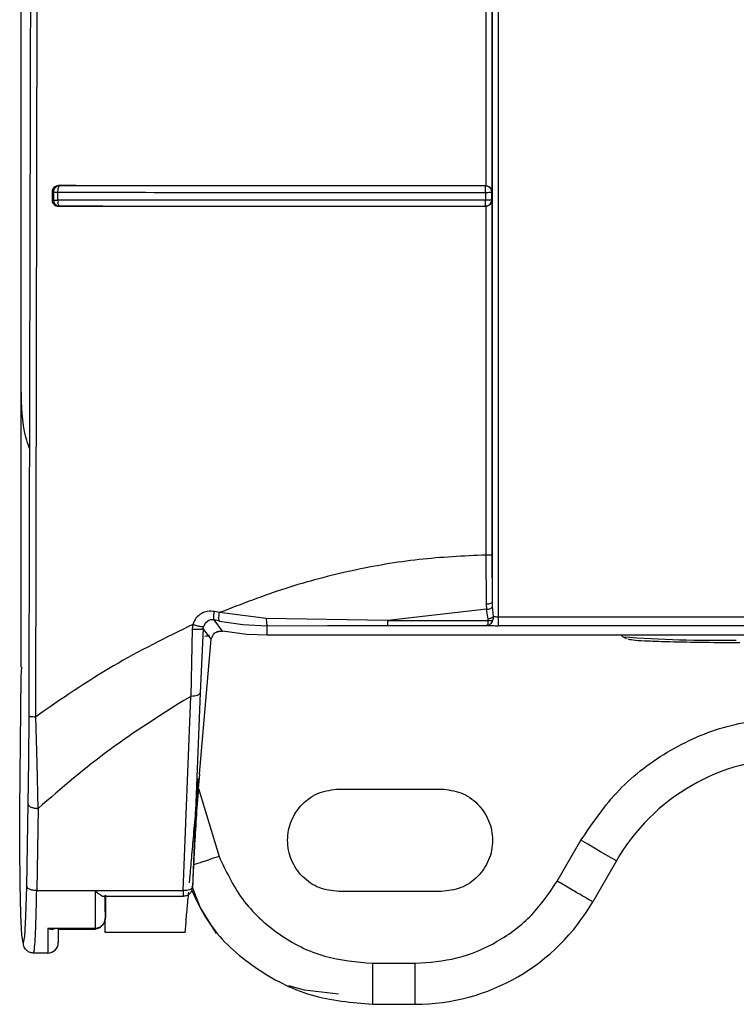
# Model space of a CAD drawing. Header units: inches. Extents: x 170 to 312, y 215 to 248.
# Tile 661 of 987: x 274.9648 to 275.0107, y 222.214 to 222.277. Entities that reach past the tile are written whole.
import ezdxf

# ---------------------------------------------------------------- set-up
doc = ezdxf.new("R2010")
doc.units = ezdxf.units.IN
doc.header["$LTSCALE"] = 0.25
doc.header["$MEASUREMENT"] = 0
doc.layers.add('MOTOR LH', color=7, linetype='Continuous')

msp = doc.modelspace()

# ---------------------------------------------------------------- linework, layer by layer
at = {"layer": 'MOTOR LH'}
for p, q in [((274.9649037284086, 222.2533859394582), (274.9649037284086, 222.6812074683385)), ((274.9649076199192, 222.2356038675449), (274.9649075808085, 222.4723084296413)), ((274.9950604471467, 222.266030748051), (274.9950606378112, 222.3056426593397)), ((274.9658298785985, 222.2324238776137), (274.9659665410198, 222.2943961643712)), ((274.9946634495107, 222.2941381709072), (274.9946580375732, 222.266414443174)), ((274.9673024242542, 222.2663709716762), (274.9672640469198, 222.2662787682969)), ((274.9672988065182, 222.2664169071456), (274.9673494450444, 222.266407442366)), ((274.9673250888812, 222.2663968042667), (274.9673024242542, 222.2663709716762)), ((274.9673494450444, 222.2664074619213), (274.9673250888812, 222.2663968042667)), ((274.9946394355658, 222.2659879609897), (274.9946405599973, 222.2661411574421)), ((274.9946405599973, 222.2661411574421), (274.994641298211, 222.2662737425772)), ((274.994641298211, 222.2662737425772), (274.9946424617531, 222.2663661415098)), ((274.9946430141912, 222.266405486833), (274.9946580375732, 222.2664145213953)), ((274.9668774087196, 222.2660265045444), (274.9668773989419, 222.2654884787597)), ((274.9668773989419, 222.2654884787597), (274.9669655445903, 222.265504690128)), ((274.9668774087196, 222.2660265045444), (274.9669655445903, 222.2660088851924)), ((274.9669655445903, 222.2660088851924), (274.9669655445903, 222.265504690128)), ((274.9672329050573, 222.2659909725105), (274.9672328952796, 222.2654844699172)), ((274.9946394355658, 222.2659879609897), (274.9946394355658, 222.2654818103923)), ((274.9950033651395, 222.265496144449), (274.9949149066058, 222.2654884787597)), ((274.9950375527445, 222.265503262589), (274.9950033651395, 222.265496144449)), ((274.9950375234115, 222.2660132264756), (274.9950604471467, 222.266030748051)), ((274.995060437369, 222.2654863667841), (274.9950375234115, 222.265503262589)), ((274.9950375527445, 222.265503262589), (274.9950375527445, 222.2660132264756)), ((274.9950603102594, 222.2428013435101), (274.995060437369, 222.2654863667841)), ((274.9672898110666, 222.265104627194), (274.9673487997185, 222.265115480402)), ((274.9946439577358, 222.2651125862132), (274.9946588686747, 222.2651022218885)), ((274.9946588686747, 222.2651022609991), (274.9946631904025, 222.2427753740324)), ((274.9946631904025, 222.2427753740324), (274.9946856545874, 222.2396208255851)), ((274.995079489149, 222.2397813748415), (274.9950603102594, 222.2428013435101)), ((274.9946856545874, 222.2396208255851), (274.9947004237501, 222.2392987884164)), ((274.9950866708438, 222.2394693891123), (274.995079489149, 222.2397813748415)), ((274.9776043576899, 222.2390860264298), (274.9772778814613, 222.2391546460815)), ((274.9805927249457, 222.2387159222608), (274.9776043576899, 222.2390860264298)), ((274.9947004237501, 222.2392987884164), (274.988381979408, 222.2385893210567)), ((274.9948069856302, 222.2386738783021), (274.9947004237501, 222.2392987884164)), ((274.9951399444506, 222.2388351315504), (274.9950866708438, 222.2394693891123)), ((274.9766827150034, 222.2383995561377), (274.9765825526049, 222.238199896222)), ((274.9768437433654, 222.2385463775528), (274.9766827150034, 222.2383995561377)), ((274.9776003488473, 222.2385482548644), (274.9772627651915, 222.2386197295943)), ((274.9777989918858, 222.2379010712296), (274.9772627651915, 222.2386197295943)), ((274.9776003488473, 222.2385482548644), (274.9790890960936, 222.238325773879)), ((274.988381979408, 222.2385893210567), (274.9805927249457, 222.2387159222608)), ((274.988381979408, 222.2385893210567), (274.9948085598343, 222.238589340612)), ((275.1390695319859, 222.2388000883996), (274.9954729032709, 222.2388000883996)), ((274.9758445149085, 222.2380409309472), (274.9757729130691, 222.2337282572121)), ((274.9758863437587, 222.2383328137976), (274.9758445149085, 222.2380409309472)), ((274.976553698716, 222.238061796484), (274.9763621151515, 222.2339585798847)), ((274.977072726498, 222.2373921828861), (274.976553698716, 222.238061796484)), ((274.9765593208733, 222.2380614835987), (274.9765825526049, 222.238199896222)), ((274.9776260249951, 222.2379069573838), (274.9772091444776, 222.2377551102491)), ((274.9776260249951, 222.2379069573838), (274.9777988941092, 222.2379005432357)), ((274.9793456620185, 222.2376943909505), (274.9777989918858, 222.2379010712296)), ((274.9790890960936, 222.238325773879), (274.9806570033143, 222.2382506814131)), ((274.9806556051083, 222.2376398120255), (274.9806570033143, 222.2382506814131)), ((274.9806570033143, 222.2382506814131), (274.9845124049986, 222.2382605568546)), ((274.9845124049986, 222.2382605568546), (274.9883805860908, 222.2382629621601)), ((274.9883805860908, 222.2382629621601), (274.9947235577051, 222.2382629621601)), ((275.1390695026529, 222.2382509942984), (274.9954728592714, 222.2382509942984)), ((274.9763173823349, 222.2287476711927), (274.977072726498, 222.2373921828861)), ((274.9770675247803, 222.2373924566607), (274.977212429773, 222.237702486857)), ((274.9806556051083, 222.2376398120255), (274.9793456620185, 222.2376943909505)), ((274.9863033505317, 222.2376379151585), (274.980651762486, 222.2376379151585)), ((275.1538839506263, 222.2376398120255), (274.9806556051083, 222.2376398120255)), ((274.9863033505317, 222.2376398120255), (274.9863033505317, 222.2376379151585)), ((275.0034272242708, 222.2375384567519), (275.003326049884, 222.2376398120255)), ((275.0036599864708, 222.2374082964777), (275.0034272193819, 222.2375384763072)), ((274.9649075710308, 222.234989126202), (274.9649331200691, 222.2356027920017)), ((274.9648134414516, 222.2264990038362), (274.9649075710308, 222.234989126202)), ((274.9763621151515, 222.2339585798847), (274.9758693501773, 222.2215203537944)), ((274.9752801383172, 222.2212901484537), (274.9757729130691, 222.2337282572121)), ((274.9757729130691, 222.2337282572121), (274.9753062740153, 222.2334565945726)), ((274.9653861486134, 222.2324683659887), (274.9653680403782, 222.2296297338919)), ((274.9659124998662, 222.2294511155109), (274.9658298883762, 222.2324238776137)), ((274.9653680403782, 222.2296297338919), (274.9653297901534, 222.226846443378)), ((274.9659855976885, 222.2265533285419), (274.9659124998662, 222.2294511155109)), ((274.9762449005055, 222.2278198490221), (274.9775686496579, 222.2234871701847)), ((274.9852449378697, 222.2277953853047), (274.9918066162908, 222.2277953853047)), ((274.9648032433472, 222.2240813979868), (274.9648134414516, 222.2264990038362)), ((274.9653297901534, 222.226846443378), (274.965237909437, 222.2215832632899)), ((274.9659855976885, 222.2265533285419), (274.9658937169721, 222.2212901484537)), ((274.9992274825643, 222.2218898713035), (275.0007428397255, 222.2245145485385)), ((274.9648245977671, 222.2217234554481), (274.9648032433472, 222.2240813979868)), ((275.0030158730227, 222.223202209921), (275.0015005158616, 222.2205775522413)), ((274.9648745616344, 222.2197501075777), (274.9648245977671, 222.2217234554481)), ((274.965237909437, 222.2215832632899), (274.9651863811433, 222.2196446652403)), ((274.9658937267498, 222.2212901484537), (274.9752801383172, 222.2212901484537)), ((274.975291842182, 222.2209270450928), (274.9702066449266, 222.2209270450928)), ((274.9702888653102, 222.2210115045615), (274.9702887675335, 222.2195756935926)), ((274.9918066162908, 222.2212337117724), (274.9852449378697, 222.2212337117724)), ((274.9702887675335, 222.2195756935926), (274.9702887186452, 222.2202376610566)), ((274.964946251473, 222.2184331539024), (274.9648745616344, 222.2197501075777)), ((274.9651863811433, 222.2196446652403), (274.9651136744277, 222.218376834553)), ((274.9702761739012, 222.2194409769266), (274.9702316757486, 222.219295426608)), ((274.9696326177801, 222.218869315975), (274.9666142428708, 222.218869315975)), ((274.9666142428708, 222.218869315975), (274.9668784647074, 222.218812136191)), ((274.969636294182, 222.218812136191), (274.9672548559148, 222.218812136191)), ((274.9672702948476, 222.218812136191), (274.9672702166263, 222.2182948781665)), ((274.9650297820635, 222.2179533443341), (274.964946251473, 222.2184331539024)), ((274.9651136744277, 222.218376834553), (274.9650297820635, 222.2179533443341)), ((274.9754024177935, 222.2186090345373), (274.9702826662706, 222.2186090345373)), ((274.967270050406, 222.2180089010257), (274.967270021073, 222.2179651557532)), ((274.9666138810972, 222.2172966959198), (274.9656882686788, 222.2172966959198)), ((274.9874116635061, 222.2166405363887), (274.9901353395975, 222.2166405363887)), ((274.9874116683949, 222.2140158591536), (274.9874116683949, 222.2166405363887)), ((274.9874116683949, 222.2140158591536), (274.990135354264, 222.2140158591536))]:
    msp.add_line(p, q, dxfattribs=at)
at = {"layer": 'MOTOR LH', "flags": 128}
for points in [[(275.0030158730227, 222.223202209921), (275.0029721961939, 222.2232274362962), (275.002842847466, 222.2233021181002), (275.0026327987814, 222.2234233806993), (275.0023501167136, 222.2235865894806), (275.0020056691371, 222.2237854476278), (275.0016126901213, 222.2240123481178), (275.0011862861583, 222.2242585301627), (275.0007428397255, 222.2245145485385)], [(274.9774008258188, 222.2185454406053), (274.9763589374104, 222.2202440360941), (274.9758406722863, 222.2215519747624)], [(274.9666142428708, 222.218869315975), (274.9666142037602, 222.2185112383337), (274.9666141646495, 222.2181956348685), (274.9666141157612, 222.2179247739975), (274.9666140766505, 222.2177005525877), (274.9666140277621, 222.2175245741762), (274.9666139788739, 222.2173980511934), (274.9666139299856, 222.217321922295), (274.9666138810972, 222.2172966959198)], [(274.9852267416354, 222.21467203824), (274.9830365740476, 222.2149188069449), (274.9820367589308, 222.215203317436)]]:
    msp.add_lwpolyline(points, dxfattribs=at)
at = {"layer": 'MOTOR LH'}
for centre, radius, start, end in [((275.0094440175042, 222.3199865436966), 0.08266733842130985, 265.8261393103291, 270.8695733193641), ((275.0143810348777, 222.2166405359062), 0.01312335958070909, 90, 149.9999999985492), ((274.9901353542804, 222.2271392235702), 0.01312335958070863, 270.0000000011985, 330.0000000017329), ((274.9666138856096, 222.217952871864), 0.0006561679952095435, 269.9821670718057, 0.01358416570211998)]:
    msp.add_arc(centre, radius, start, end, dxfattribs=at)
for points, knots in [([(274.995079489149, 222.2397813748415), (274.9950796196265, 222.2656684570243), (274.9950798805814, 222.3174426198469), (274.9950800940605, 222.3952217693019), (274.9950801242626, 222.4470957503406), (274.9950801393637, 222.4730327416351)], [0, 0, 0, 0, 0.3333333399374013, 0.6666666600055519, 1, 1, 1, 1]), ([(274.9954728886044, 222.2388000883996), (274.9954729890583, 222.2583036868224), (274.995473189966, 222.2973108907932), (274.9954733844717, 222.3558950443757), (274.9954735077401, 222.4145096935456), (274.9954735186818, 222.4535981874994), (274.9954735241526, 222.4731424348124)], [0, 0, 0, 0, 0.2499999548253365, 0.5000000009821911, 0.7499999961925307, 1, 1, 1, 1]), ([(274.965682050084, 222.4726828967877), (274.9656795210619, 222.4526430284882), (274.9656744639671, 222.41257081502), (274.9656170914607, 222.3524872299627), (274.9655264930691, 222.2924397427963), (274.9654329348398, 222.2524608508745), (274.9653861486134, 222.2324683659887)], [0, 0, 0, 0, 0.2500558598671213, 0.5000178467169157, 0.7499709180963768, 1, 1, 1, 1]), ([(274.9672988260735, 222.2664169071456), (274.9672422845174, 222.2664114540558), (274.9671302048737, 222.2664006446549), (274.9669929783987, 222.2663052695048), (274.9669139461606, 222.2661981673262), (274.9668822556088, 222.2661015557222), (274.9668790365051, 222.2660517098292), (274.9668774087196, 222.2660265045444)], [0, 0, 0, 0, 0.2697468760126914, 0.5347064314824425, 0.7716357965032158, 0.8845243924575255, 1, 1, 1, 1]), ([(274.9673494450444, 222.2664074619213), (274.9673178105, 222.2664046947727), (274.9672587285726, 222.2663995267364), (274.9671635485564, 222.2663613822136), (274.9670843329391, 222.2663026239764), (274.9670254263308, 222.2662267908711), (274.966977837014, 222.2661346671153), (274.9669704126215, 222.266058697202), (274.9669655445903, 222.2660088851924)], [0, 0, 0, 0, 0.1561761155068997, 0.2916806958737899, 0.4999550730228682, 0.6324998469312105, 0.7590372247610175, 1, 1, 1, 1]), ([(274.9672640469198, 222.2662787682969), (274.9672544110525, 222.2662359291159), (274.9672351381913, 222.2661502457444), (274.967233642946, 222.2660440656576), (274.9672328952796, 222.2659909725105)], [0, 0, 0, 0, 0.4999707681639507, 1, 1, 1, 1]), ([(274.9946580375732, 222.2664145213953), (274.9915685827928, 222.2664147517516), (274.9853878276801, 222.2664152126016), (274.976205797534, 222.2664149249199), (274.970266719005, 222.266416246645), (274.9672988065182, 222.2664169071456)], [0, 0, 0, 0, 0.3333223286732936, 0.6668437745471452, 0.9999999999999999, 0.9999999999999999, 0.9999999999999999, 0.9999999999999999]), ([(274.9946430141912, 222.266405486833), (274.9915641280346, 222.2664057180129), (274.9853983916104, 222.2664061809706), (274.9762390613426, 222.2664057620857), (274.9703102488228, 222.2664068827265), (274.9673494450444, 222.266407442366)], [0, 0, 0, 0, 0.3330292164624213, 0.6669198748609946, 0.9999999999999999, 0.9999999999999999, 0.9999999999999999, 0.9999999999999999]), ([(274.9946424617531, 222.2663661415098), (274.9946430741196, 222.2663791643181), (274.9946440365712, 222.2663996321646), (274.9946432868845, 222.266403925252), (274.9946430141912, 222.266405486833)], [0, 0, 0, 0, 0.636256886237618, 1, 1, 1, 1]), ([(274.9949237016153, 222.2662886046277), (274.9948880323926, 222.2663179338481), (274.9948309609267, 222.2663648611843), (274.9947313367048, 222.2663993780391), (274.9946734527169, 222.2664033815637), (274.9946430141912, 222.266405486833)], [0, 0, 0, 0, 0.441408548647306, 0.7062624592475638, 1, 1, 1, 1]), ([(274.9946580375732, 222.2664144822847), (274.9946887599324, 222.2664119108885), (274.9947516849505, 222.2664066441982), (274.994840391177, 222.2663722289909), (274.9949226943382, 222.2663206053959), (274.9949621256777, 222.2662739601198), (274.9949832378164, 222.2662489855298)], [0, 0, 0, 0, 0.2173987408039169, 0.4452724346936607, 0.7029904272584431, 0.9999999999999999, 0.9999999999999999, 0.9999999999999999, 0.9999999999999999]), ([(274.9950375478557, 222.2660132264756), (274.9950361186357, 222.2660388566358), (274.9950342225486, 222.2660728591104), (274.9950251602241, 222.2661100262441), (274.9950182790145, 222.2661343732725), (274.995010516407, 222.266155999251), (274.9949987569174, 222.266182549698), (274.994975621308, 222.2662280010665), (274.9949462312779, 222.2662623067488), (274.9949237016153, 222.2662886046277)], [0, 0, 0, 0, 0.2514056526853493, 0.3335294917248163, 0.3759674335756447, 0.5001144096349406, 0.5587868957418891, 0.6617770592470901, 0.9999999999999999, 0.9999999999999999, 0.9999999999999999, 0.9999999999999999]), ([(274.9949832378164, 222.2662489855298), (274.9950060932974, 222.2662109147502), (274.9950412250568, 222.2661523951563), (274.9950574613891, 222.266076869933), (274.9950596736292, 222.2660426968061), (274.9950604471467, 222.266030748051)], [0, 0, 0, 0, 0.5476727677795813, 0.8418421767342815, 1, 1, 1, 1]), ([(274.9668773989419, 222.2654884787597), (274.9668789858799, 222.2654635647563), (274.9668821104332, 222.2654145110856), (274.9669130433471, 222.2653191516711), (274.9669903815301, 222.2652132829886), (274.9671259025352, 222.2651199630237), (274.9672345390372, 222.2651097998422), (274.9672898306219, 222.265104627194)], [0, 0, 0, 0, 0.117428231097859, 0.2312067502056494, 0.4675839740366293, 0.7290217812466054, 1, 1, 1, 1]), ([(274.9669655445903, 222.2660088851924), (274.9669734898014, 222.2660077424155), (274.9669908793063, 222.2660052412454), (274.9670511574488, 222.2659983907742), (274.9671339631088, 222.2659944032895), (274.9672002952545, 222.2659921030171), (274.9672328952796, 222.2659909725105)], [0, 0, 0, 0, 0.2278108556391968, 0.4986045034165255, 0.7535809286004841, 1, 1, 1, 1]), ([(274.9669655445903, 222.265504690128), (274.9669744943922, 222.2655027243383), (274.9669923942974, 222.2654987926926), (274.9670533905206, 222.2654930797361), (274.9671336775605, 222.2654880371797), (274.9671998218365, 222.2654856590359), (274.9672328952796, 222.2654844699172)], [0, 0, 0, 0, 0.2499832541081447, 0.4999749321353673, 0.7499775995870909, 1, 1, 1, 1]), ([(274.9669655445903, 222.265504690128), (274.9669685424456, 222.2654710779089), (274.9669740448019, 222.2654093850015), (274.9670124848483, 222.2653147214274), (274.9670818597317, 222.2652189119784), (274.967199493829, 222.2651351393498), (274.967299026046, 222.2651220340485), (274.9673487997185, 222.265115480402)], [0, 0, 0, 0, 0.1665273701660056, 0.3056494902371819, 0.500806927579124, 0.7503655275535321, 0.9999999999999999, 0.9999999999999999, 0.9999999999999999, 0.9999999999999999]), ([(274.9946394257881, 222.2654818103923), (274.9915727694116, 222.2654818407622), (274.9854117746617, 222.2654819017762), (274.9762131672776, 222.2654823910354), (274.9702352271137, 222.2654837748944), (274.9672328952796, 222.2654844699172)], [0, 0, 0, 0, 0.3303474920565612, 0.663676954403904, 1, 1, 1, 1]), ([(274.9672328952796, 222.2654844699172), (274.9672353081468, 222.2654361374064), (274.9672401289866, 222.2653395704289), (274.9672593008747, 222.2652648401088), (274.9672688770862, 222.2652275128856)], [0, 0, 0, 0, 0.50050764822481, 1, 1, 1, 1]), ([(274.9672329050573, 222.2659909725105), (274.9702245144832, 222.2659903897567), (274.976191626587, 222.2659892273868), (274.9853896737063, 222.2659882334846), (274.9915617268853, 222.265988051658), (274.9946394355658, 222.2659879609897)], [0, 0, 0, 0, 0.3351335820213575, 0.6684628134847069, 1, 1, 1, 1]), ([(274.9946414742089, 222.2652237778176), (274.9946406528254, 222.2652528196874), (274.9946392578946, 222.2653021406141), (274.9946391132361, 222.2653922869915), (274.9946393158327, 222.2654503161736), (274.9946394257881, 222.2654818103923)], [0, 0, 0, 0, 0.3957194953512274, 0.6720384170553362, 1, 1, 1, 1]), ([(274.9949149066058, 222.2654884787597), (274.9948785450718, 222.2654868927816), (274.9948211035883, 222.2654843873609), (274.9947235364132, 222.2654822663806), (274.9946682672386, 222.2654819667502), (274.9946394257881, 222.2654818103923)], [0, 0, 0, 0, 0.451995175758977, 0.7140313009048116, 1, 1, 1, 1]), ([(274.9946394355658, 222.2659879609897), (274.9946706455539, 222.2659879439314), (274.9947259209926, 222.2659879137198), (274.9948229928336, 222.2659901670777), (274.9948785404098, 222.2659928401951), (274.9949149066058, 222.2659945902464)], [0, 0, 0, 0, 0.3093117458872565, 0.5478163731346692, 1, 1, 1, 1]), ([(274.9946439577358, 222.2651125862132), (274.9946699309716, 222.2651139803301), (274.9947042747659, 222.265115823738), (274.994742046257, 222.2651249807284), (274.9947669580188, 222.26513203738), (274.9947916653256, 222.2651409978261), (274.9948247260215, 222.265156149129), (274.9948697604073, 222.2651817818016), (274.9949372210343, 222.2652364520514), (274.9949949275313, 222.2653185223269), (274.99503076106, 222.265414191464), (274.995035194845, 222.2654723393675), (274.9950375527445, 222.265503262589)], [0, 0, 0, 0, 0.1266058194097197, 0.1674078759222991, 0.1899453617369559, 0.2531497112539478, 0.2955307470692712, 0.3676544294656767, 0.5057749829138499, 0.7163826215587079, 0.8491714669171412, 0.9999999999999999, 0.9999999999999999, 0.9999999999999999, 0.9999999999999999]), ([(274.9949149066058, 222.2659945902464), (274.9949487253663, 222.2659973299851), (274.9950163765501, 222.2660028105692), (274.9950304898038, 222.2660097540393), (274.9950375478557, 222.2660132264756)], [0, 0, 0, 0, 0.4998990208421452, 1, 1, 1, 1]), ([(274.995060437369, 222.2654863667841), (274.9950553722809, 222.2654462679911), (274.9950478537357, 222.2653867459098), (274.9950149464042, 222.2653140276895), (274.9949917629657, 222.2652800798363), (274.9949802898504, 222.2652632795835)], [0, 0, 0, 0, 0.5104749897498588, 0.7577418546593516, 1, 1, 1, 1]), ([(274.9672688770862, 222.2652275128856), (274.967280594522, 222.2651966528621), (274.9673040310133, 222.2651349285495), (274.9673338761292, 222.2651219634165), (274.9673487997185, 222.265115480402)], [0, 0, 0, 0, 0.4999654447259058, 1, 1, 1, 1]), ([(274.9672898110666, 222.265104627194), (274.9702588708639, 222.2651043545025), (274.9762010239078, 222.2651038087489), (274.9853864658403, 222.2651019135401), (274.9915693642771, 222.2651021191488), (274.9946588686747, 222.2651022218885)], [0, 0, 0, 0, 0.3331714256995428, 0.6667954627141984, 1, 1, 1, 1]), ([(274.9673487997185, 222.265115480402), (274.9703092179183, 222.2651151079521), (274.9762379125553, 222.2651143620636), (274.9853978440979, 222.265112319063), (274.9915644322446, 222.2651124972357), (274.9946439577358, 222.2651125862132)], [0, 0, 0, 0, 0.3330157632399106, 0.6669154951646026, 1, 1, 1, 1]), ([(274.9946439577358, 222.2651125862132), (274.9946435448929, 222.2651190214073), (274.9946427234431, 222.2651318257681), (274.9946418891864, 222.2651932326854), (274.9946414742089, 222.2652237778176)], [0, 0, 0, 0, 0.502578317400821, 1, 1, 1, 1]), ([(274.9949802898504, 222.2652632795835), (274.9949595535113, 222.2652392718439), (274.9949210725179, 222.2651947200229), (274.9948410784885, 222.2651444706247), (274.9947535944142, 222.2651100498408), (274.9946898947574, 222.2651047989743), (274.9946588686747, 222.2651022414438)], [0, 0, 0, 0, 0.2861358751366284, 0.5309901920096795, 0.7715601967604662, 1, 1, 1, 1]), ([(274.965423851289, 222.2495965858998), (274.9653466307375, 222.2498347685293), (274.9649514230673, 222.2510537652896), (274.9649249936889, 222.2523461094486), (274.9649037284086, 222.2533859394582)], [0, 0, 0, 0, 0.1953923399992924, 1, 1, 1, 1]), ([(274.9946631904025, 222.2427753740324), (274.9932310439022, 222.2427070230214), (274.990348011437, 222.2425694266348), (274.9860520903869, 222.2418202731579), (274.981762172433, 222.2407029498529), (274.9790042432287, 222.2396304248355), (274.9776043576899, 222.2390860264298)], [0, 0, 0, 0, 0.2429066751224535, 0.4889917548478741, 0.7406195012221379, 1, 1, 1, 1]), ([(274.9946631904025, 222.2427753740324), (274.9947139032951, 222.2427757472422), (274.9948153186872, 222.2427764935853), (274.9949452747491, 222.2427823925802), (274.995037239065, 222.2427910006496), (274.995052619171, 222.2427979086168), (274.9950603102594, 222.2428013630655)], [0, 0, 0, 0, 0.2500276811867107, 0.5000041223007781, 0.749968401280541, 1, 1, 1, 1]), ([(274.995079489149, 222.2397813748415), (274.9950719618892, 222.2397606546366), (274.995056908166, 222.2397192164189), (274.9949659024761, 222.2396665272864), (274.9948370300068, 222.2396295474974), (274.9947361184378, 222.239623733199), (274.9946856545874, 222.2396208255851)], [0, 0, 0, 0, 0.2499930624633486, 0.4999596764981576, 0.7499398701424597, 1, 1, 1, 1]), ([(274.9772778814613, 222.2391546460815), (274.9771297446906, 222.239170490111), (274.9768344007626, 222.2392020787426), (274.9764131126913, 222.2390415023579), (274.9760647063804, 222.2387502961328), (274.9759460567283, 222.2384725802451), (274.9758863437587, 222.2383328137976)], [0, 0, 0, 0, 0.2497098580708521, 0.4978526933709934, 0.7472836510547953, 1, 1, 1, 1]), ([(274.9772627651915, 222.2386197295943), (274.9772526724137, 222.2386321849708), (274.9772324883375, 222.2386570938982), (274.9772269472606, 222.2387802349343), (274.977240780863, 222.2389511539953), (274.9772655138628, 222.2390868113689), (274.9772778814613, 222.2391546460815)], [0, 0, 0, 0, 0.2500196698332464, 0.5000026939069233, 0.7499791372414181, 1, 1, 1, 1]), ([(274.9776003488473, 222.2385482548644), (274.9775900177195, 222.2385605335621), (274.9775693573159, 222.2385850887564), (274.9775612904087, 222.2387087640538), (274.9775715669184, 222.2388808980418), (274.9775934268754, 222.2390176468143), (274.9776043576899, 222.2390860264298)], [0, 0, 0, 0, 0.2500264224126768, 0.5000080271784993, 0.7499848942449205, 1, 1, 1, 1]), ([(274.9947004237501, 222.2392987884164), (274.9947459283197, 222.2393039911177), (274.9948369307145, 222.2393143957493), (274.9949566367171, 222.2393545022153), (274.9950482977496, 222.239407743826), (274.9950738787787, 222.239448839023), (274.9950866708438, 222.2394693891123)], [0, 0, 0, 0, 0.2500176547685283, 0.4999982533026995, 0.7499688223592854, 1, 1, 1, 1]), ([(274.9772631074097, 222.2386212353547), (274.9771998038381, 222.2386283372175), (274.9770518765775, 222.2386449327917), (274.9769194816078, 222.2385822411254), (274.9768437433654, 222.2385463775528)], [0, 0, 0, 0, 0.4279371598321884, 1, 1, 1, 1]), ([(274.9805927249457, 222.2387159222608), (274.9805951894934, 222.2386534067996), (274.9806001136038, 222.2385285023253), (274.9806157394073, 222.2383817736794), (274.9806350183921, 222.2382758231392), (274.9806496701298, 222.2382590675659), (274.9806570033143, 222.2382506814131)], [0, 0, 0, 0, 0.250252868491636, 0.4999995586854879, 0.7497501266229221, 1, 1, 1, 1]), ([(274.9883805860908, 222.2382629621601), (274.9883807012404, 222.2382688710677), (274.9883809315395, 222.2382806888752), (274.9883812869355, 222.2383510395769), (274.9883816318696, 222.2384529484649), (274.988381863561, 222.2385438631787), (274.988381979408, 222.2385893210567)], [0, 0, 0, 0, 0.2500010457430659, 0.5000017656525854, 0.7499980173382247, 0.9999999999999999, 0.9999999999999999, 0.9999999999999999, 0.9999999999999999]), ([(274.9948085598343, 222.238589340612), (274.9948043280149, 222.2385515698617), (274.9947952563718, 222.2384706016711), (274.9947761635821, 222.2383685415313), (274.9947523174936, 222.2382854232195), (274.9947334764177, 222.2382707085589), (274.9947235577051, 222.2382629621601)], [0, 0, 0, 0, 0.2056622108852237, 0.4408728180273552, 0.7056525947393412, 1, 1, 1, 1]), ([(274.9950924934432, 222.2385842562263), (274.9950706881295, 222.2385388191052), (274.9950271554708, 222.2384481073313), (274.9949339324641, 222.2383483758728), (274.9948302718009, 222.2382789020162), (274.9947591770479, 222.2382682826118), (274.9947235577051, 222.2382629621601)], [0, 0, 0, 0, 0.2503038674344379, 0.4997127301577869, 0.7493499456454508, 1, 1, 1, 1]), ([(274.9951399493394, 222.2388351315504), (274.9951209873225, 222.2388182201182), (274.9950830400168, 222.2387843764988), (274.9950008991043, 222.2387388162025), (274.994907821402, 222.2386994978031), (274.9948405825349, 222.2386824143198), (274.9948069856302, 222.2386738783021)], [0, 0, 0, 0, 0.2498440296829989, 0.4999946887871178, 0.7501648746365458, 0.9999999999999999, 0.9999999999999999, 0.9999999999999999, 0.9999999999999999]), ([(274.9948085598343, 222.238589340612), (274.9948111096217, 222.2386028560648), (274.9948164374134, 222.2386310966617), (274.994810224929, 222.2386592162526), (274.9948069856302, 222.2386738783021)], [0, 0, 0, 0, 0.4785824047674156, 1, 1, 1, 1]), ([(274.9950924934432, 222.2385842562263), (274.9950734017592, 222.2385799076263), (274.9950352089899, 222.2385712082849), (274.9949647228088, 222.2385689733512), (274.9948885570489, 222.238573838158), (274.9948352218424, 222.2385841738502), (274.9948085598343, 222.238589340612)], [0, 0, 0, 0, 0.249938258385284, 0.4999995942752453, 0.7500522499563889, 1, 1, 1, 1]), ([(274.9951399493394, 222.2388351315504), (274.9951381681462, 222.2387922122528), (274.9951345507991, 222.2387050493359), (274.99510665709, 222.2386249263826), (274.995092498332, 222.2385842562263)], [0, 0, 0, 0, 0.4924031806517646, 1, 1, 1, 1]), ([(274.9954728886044, 222.2388000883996), (274.9954396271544, 222.2388005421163), (274.9953730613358, 222.2388014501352), (274.9952805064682, 222.2388089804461), (274.9951984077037, 222.2388199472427), (274.9951594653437, 222.2388300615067), (274.9951399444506, 222.2388351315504)], [0, 0, 0, 0, 0.2488856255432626, 0.4980923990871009, 0.7484054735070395, 1, 1, 1, 1]), ([(274.9954728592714, 222.2382509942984), (274.9954728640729, 222.2382611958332), (274.9954728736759, 222.2382815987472), (274.995472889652, 222.23840770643), (274.9954728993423, 222.2385854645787), (274.9954729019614, 222.2387285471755), (274.9954729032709, 222.2388000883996)], [0, 0, 0, 0, 0.2500031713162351, 0.5000025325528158, 0.7500015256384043, 1, 1, 1, 1]), ([(274.9758863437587, 222.2383328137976), (274.9741704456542, 222.2374853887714), (274.970644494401, 222.2357440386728), (274.9674630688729, 222.2335501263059), (274.9658298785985, 222.2324238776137)], [0, 0, 0, 0, 0.4866482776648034, 1, 1, 1, 1]), ([(274.9758445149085, 222.2380409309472), (274.9758867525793, 222.2380380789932), (274.9759713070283, 222.2380323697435), (274.9760991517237, 222.2380275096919), (274.976220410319, 222.2380255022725), (274.9763300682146, 222.2380267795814), (274.9764217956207, 222.2380314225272), (274.9764917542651, 222.2380390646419), (274.9765401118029, 222.2380491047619), (274.9765491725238, 222.2380575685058), (274.976553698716, 222.238061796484)], [0, 0, 0, 0, 0.1249099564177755, 0.2500538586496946, 0.3751964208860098, 0.5000000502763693, 0.6248061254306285, 0.749950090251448, 0.8750900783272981, 1, 1, 1, 1]), ([(274.9758863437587, 222.2383328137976), (274.9759262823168, 222.2383202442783), (274.9760062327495, 222.2382950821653), (274.9761278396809, 222.2382614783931), (274.976243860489, 222.2382326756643), (274.9763496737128, 222.2382102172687), (274.9764393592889, 222.2381955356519), (274.9765092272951, 222.2381890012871), (274.9765592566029, 222.2381899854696), (274.976571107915, 222.238197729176), (274.9765770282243, 222.2382015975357)], [0, 0, 0, 0, 0.1249087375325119, 0.2500467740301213, 0.3751831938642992, 0.4999985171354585, 0.6248098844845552, 0.7499467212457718, 0.8750861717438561, 1, 1, 1, 1]), ([(274.977212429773, 222.237702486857), (274.9772683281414, 222.237754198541), (274.9773461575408, 222.2378261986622), (274.9775065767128, 222.2378884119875), (274.9775883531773, 222.2379008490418), (274.9776260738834, 222.2379065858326)], [0, 0, 0, 0, 0.5786171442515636, 0.8056303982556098, 1, 1, 1, 1]), ([(274.9947235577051, 222.2382629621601), (274.9947736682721, 222.2382611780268), (274.994873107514, 222.2382576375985), (274.9950580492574, 222.2382539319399), (274.9952597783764, 222.23825144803), (274.9954013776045, 222.2382511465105), (274.9954728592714, 222.2382509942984)], [0, 0, 0, 0, 0.2529856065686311, 0.5020237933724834, 0.7486132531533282, 1, 1, 1, 1]), ([(274.9769546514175, 222.2376336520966), (274.9769479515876, 222.2376303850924), (274.9768592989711, 222.2375871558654), (274.9767597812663, 222.2375754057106), (274.9766677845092, 222.2375645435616)], [0, 0, 0, 0, 0.07557396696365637, 0.9999999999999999, 0.9999999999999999, 0.9999999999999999, 0.9999999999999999]), ([(275.0053276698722, 222.2372471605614), (275.0051544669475, 222.237252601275), (275.0046328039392, 222.2372689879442), (275.0041345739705, 222.2372983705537), (275.0038545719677, 222.23736474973), (275.0037466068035, 222.2373903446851)], [0, 0, 0, 0, 0.2339485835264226, 0.7046204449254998, 1, 1, 1, 1]), ([(275.0109215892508, 222.2371432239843), (275.0101673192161, 222.2371513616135), (275.0086587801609, 222.2371676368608), (275.006844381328, 222.2372016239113), (275.0057167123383, 222.2372279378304), (275.0053602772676, 222.237243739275), (275.0053276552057, 222.2372451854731)], [0, 0, 0, 0, 0.322503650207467, 0.6450068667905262, 0.9675099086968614, 1, 1, 1, 1]), ([(274.9763621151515, 222.2339585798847), (274.9763496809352, 222.2339258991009), (274.9763248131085, 222.2338605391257), (274.9761870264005, 222.2337831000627), (274.975996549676, 222.2337322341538), (274.9758474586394, 222.23372958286), (274.9757729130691, 222.2337282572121)], [0, 0, 0, 0, 0.2500055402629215, 0.4999988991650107, 0.7499992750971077, 1, 1, 1, 1]), ([(274.9753062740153, 222.2334565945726), (274.973706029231, 222.2324477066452), (274.9703995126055, 222.2303630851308), (274.9674880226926, 222.2278501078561), (274.9659855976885, 222.2265533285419)], [0, 0, 0, 0, 0.4839669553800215, 1, 1, 1, 1]), ([(274.9653861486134, 222.2324683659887), (274.9653941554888, 222.2324635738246), (274.9654101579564, 222.2324539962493), (274.96550914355, 222.2324410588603), (274.9656477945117, 222.2324301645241), (274.9657691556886, 222.2324259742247), (274.9658298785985, 222.2324238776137)], [0, 0, 0, 0, 0.2501775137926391, 0.5000024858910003, 0.7498268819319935, 1, 1, 1, 1]), ([(275.0007428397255, 222.2245145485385), (275.0015054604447, 222.2256343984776), (275.0030576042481, 222.2279136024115), (275.0064247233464, 222.230421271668), (275.0102799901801, 222.2320834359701), (275.0130299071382, 222.2322880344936), (275.0143810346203, 222.2323885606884)], [0, 0, 0, 0, 0.2456670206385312, 0.5000002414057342, 0.754333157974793, 1, 1, 1, 1]), ([(274.975681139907, 222.2217948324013), (274.9756904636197, 222.2219014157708), (274.9757335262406, 222.2223936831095), (274.9758250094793, 222.2234392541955), (274.9759543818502, 222.2249180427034), (274.9761136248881, 222.2267381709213), (274.9762093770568, 222.227832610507), (274.9762654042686, 222.2284729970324)], [0, 0, 0, 0, 0.0524737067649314, 0.2423557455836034, 0.4433904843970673, 0.6743125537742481, 1, 1, 1, 1]), ([(274.9763173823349, 222.2287476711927), (274.9762673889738, 222.2281364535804), (274.976174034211, 222.226995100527), (274.9760471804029, 222.225019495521), (274.9759458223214, 222.2231909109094), (274.9758995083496, 222.222109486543), (274.9758767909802, 222.2215790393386)], [0, 0, 0, 0, 0.2916430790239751, 0.5445977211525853, 0.7766215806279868, 1, 1, 1, 1]), ([(274.9852449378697, 222.2212337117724), (274.9848155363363, 222.2212830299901), (274.9839567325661, 222.2213816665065), (274.9828646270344, 222.2221403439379), (274.9821349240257, 222.2232248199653), (274.9818786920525, 222.2245145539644), (274.9821349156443, 222.2258042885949), (274.9828646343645, 222.2268887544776), (274.9839567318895, 222.227647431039), (274.9848155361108, 222.2277460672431), (274.9852449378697, 222.2277953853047)], [0, 0, 0, 0, 0.1249998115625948, 0.2499998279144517, 0.375001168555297, 0.4999998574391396, 0.6250004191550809, 0.7500001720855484, 0.8750001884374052, 1, 1, 1, 1]), ([(274.9918066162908, 222.2277953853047), (274.992236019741, 222.2277460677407), (274.9930948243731, 222.2276474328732), (274.9941869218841, 222.2268887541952), (274.9949166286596, 222.2258042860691), (274.9951728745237, 222.2245145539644), (274.9949166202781, 222.2232248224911), (274.9941869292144, 222.2221403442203), (274.9930948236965, 222.2213816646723), (274.9922360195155, 222.2212830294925), (274.9918066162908, 222.2212337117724)], [0, 0, 0, 0, 0.1250002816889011, 0.2499999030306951, 0.3749993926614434, 0.5000001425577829, 0.6249990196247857, 0.7500000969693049, 0.8749997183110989, 1, 1, 1, 1]), ([(274.9653297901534, 222.226846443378), (274.9653418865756, 222.2268087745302), (274.9653660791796, 222.226733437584), (274.9655187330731, 222.2266377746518), (274.965732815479, 222.2265695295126), (274.9659013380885, 222.2265587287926), (274.9659855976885, 222.2265533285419)], [0, 0, 0, 0, 0.2500047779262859, 0.5000045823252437, 0.7500073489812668, 0.9999999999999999, 0.9999999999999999, 0.9999999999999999, 0.9999999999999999]), ([(274.9775686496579, 222.2234871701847), (274.9773747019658, 222.2234216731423), (274.9770079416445, 222.223297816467), (274.9764332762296, 222.2231041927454), (274.9761178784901, 222.222998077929), (274.975937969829, 222.2229375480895)], [0, 0, 0, 0, 0.3252906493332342, 0.615133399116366, 1, 1, 1, 1]), ([(274.9775686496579, 222.2234871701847), (274.978014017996, 222.2225441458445), (274.9789261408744, 222.2206128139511), (274.9813302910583, 222.2183963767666), (274.9842446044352, 222.2169133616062), (274.9863726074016, 222.2167300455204), (274.9874116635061, 222.2166405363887)], [0, 0, 0, 0, 0.2441385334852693, 0.5000003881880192, 0.7558614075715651, 1, 1, 1, 1]), ([(274.9658937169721, 222.2212901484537), (274.9658094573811, 222.2212955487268), (274.9656409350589, 222.2213063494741), (274.9654268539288, 222.2213745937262), (274.9652741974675, 222.2214702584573), (274.9652500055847, 222.221545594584), (274.965237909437, 222.2215832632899)], [0, 0, 0, 0, 0.2499941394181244, 0.4999975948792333, 0.7499945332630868, 1, 1, 1, 1]), ([(274.975877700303, 222.2215906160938), (274.9758769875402, 222.2215768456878), (274.9758760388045, 222.2215585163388), (274.975874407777, 222.2215407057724), (274.9758738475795, 222.2215316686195), (274.9758728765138, 222.2215098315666), (274.9758700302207, 222.2214600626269), (274.9758494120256, 222.2213570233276), (274.975790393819, 222.2212154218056), (274.9756737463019, 222.2210680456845), (274.9754957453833, 222.2209526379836), (274.9753530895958, 222.2209362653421), (274.9752800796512, 222.2209278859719)], [0, 0, 0, 0, 0.04273149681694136, 0.05687853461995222, 0.0629467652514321, 0.06962998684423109, 0.1216510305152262, 0.2289003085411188, 0.3832846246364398, 0.5711918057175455, 0.7805398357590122, 1, 1, 1, 1]), ([(274.9758693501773, 222.2215203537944), (274.9758569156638, 222.2214876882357), (274.9758320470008, 222.221422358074), (274.9756942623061, 222.2213449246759), (274.9755037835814, 222.2212941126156), (274.9753546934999, 222.2212914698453), (274.9752801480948, 222.2212901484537)], [0, 0, 0, 0, 0.2500022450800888, 0.4999971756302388, 0.7499973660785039, 1, 1, 1, 1]), ([(274.9758693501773, 222.2215203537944), (274.9758691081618, 222.2215127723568), (274.9758686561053, 222.2214986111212), (274.9758686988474, 222.221487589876), (274.9758690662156, 222.221484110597), (274.9758696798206, 222.2214839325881), (274.9758705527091, 222.2214892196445), (274.9758715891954, 222.2214981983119), (274.9758726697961, 222.2215100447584), (274.9758738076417, 222.2215249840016), (274.9758748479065, 222.2215409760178), (274.9758758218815, 222.2215578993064), (274.9758763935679, 222.2215703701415), (274.9758767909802, 222.2215790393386)], [0, 0, 0, 0, 0.1356870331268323, 0.2534474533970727, 0.3161879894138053, 0.3779413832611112, 0.508080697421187, 0.5682681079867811, 0.6278003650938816, 0.7545781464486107, 0.8097281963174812, 0.8677310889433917, 1, 1, 1, 1]), ([(274.9901353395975, 222.2166405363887), (274.9910360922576, 222.2167075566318), (274.9928693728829, 222.2168439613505), (274.9954395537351, 222.2179520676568), (274.9976843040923, 222.2196238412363), (274.9987190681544, 222.2211433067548), (274.9992274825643, 222.2218898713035)], [0, 0, 0, 0, 0.2456671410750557, 0.5000005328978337, 0.7543334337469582, 1, 1, 1, 1]), ([(275.0015005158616, 222.2205775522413), (275.0014663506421, 222.2205972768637), (275.0013980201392, 222.2206367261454), (275.0008723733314, 222.2209401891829), (275.000121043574, 222.2213739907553), (274.9995253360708, 222.2217179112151), (274.9992274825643, 222.2218898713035)], [0, 0, 0, 0, 0.2499997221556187, 0.499999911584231, 0.7500001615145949, 0.9999999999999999, 0.9999999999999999, 0.9999999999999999, 0.9999999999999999]), ([(274.9658090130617, 222.2183745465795), (274.9658270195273, 222.2187862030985), (274.9658615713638, 222.2195761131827), (274.965883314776, 222.2207351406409), (274.9658937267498, 222.2212901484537)], [0, 0, 0, 0, 0.521143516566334, 1, 1, 1, 1]), ([(274.969632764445, 222.2212901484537), (274.9696327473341, 222.220833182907), (274.9696327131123, 222.219919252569), (274.9696326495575, 222.2192192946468), (274.9696326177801, 222.218869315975)], [0, 0, 0, 0, 0.5000004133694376, 1, 1, 1, 1]), ([(274.969632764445, 222.2212901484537), (274.9697033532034, 222.2212265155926), (274.9698231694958, 222.221118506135), (274.9699864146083, 222.2210079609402), (274.970112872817, 222.2209403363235), (274.9701772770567, 222.2209312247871), (274.9702068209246, 222.2209270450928)], [0, 0, 0, 0, 0.3307952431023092, 0.5614868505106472, 0.79884283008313, 1, 1, 1, 1]), ([(274.9702068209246, 222.2209270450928), (274.9702305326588, 222.2209304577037), (274.970276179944, 222.220937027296), (274.9702847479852, 222.2209873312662), (274.9702888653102, 222.2210115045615)], [0, 0, 0, 0, 0.5194555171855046, 1, 1, 1, 1]), ([(274.9702843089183, 222.2199287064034), (274.9702843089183, 222.2201514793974), (274.9702843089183, 222.2204307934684), (274.9702843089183, 222.2208435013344), (274.9702843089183, 222.2209270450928)], [0, 0, 0, 0, 0.7975716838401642, 1, 1, 1, 1]), ([(274.9752801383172, 222.2212901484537), (274.9752801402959, 222.2212380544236), (274.9752801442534, 222.2211338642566), (274.975280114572, 222.2210187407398), (274.9752801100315, 222.220941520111), (274.9752801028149, 222.2209318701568), (274.9752800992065, 222.2209270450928)], [0, 0, 0, 0, 0.24999650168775, 0.5000031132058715, 0.7499970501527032, 1, 1, 1, 1]), ([(274.9754024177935, 222.2186090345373), (274.9754049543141, 222.2186380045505), (274.9754094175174, 222.2186889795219), (274.9754463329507, 222.2191110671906), (274.9755092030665, 222.2198295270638), (274.9755777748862, 222.2206133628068), (274.9756216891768, 222.2211153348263), (274.9756291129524, 222.2212001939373)], [0, 0, 0, 0, 0.2325109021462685, 0.4091208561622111, 0.6975839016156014, 0.9488761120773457, 1, 1, 1, 1]), ([(274.9758197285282, 222.2213019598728), (274.9761791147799, 222.2205612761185), (274.9771231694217, 222.218615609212), (274.9797951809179, 222.216250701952), (274.9833963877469, 222.2143682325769), (274.9860732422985, 222.2141333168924), (274.9874116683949, 222.2140158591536)], [0, 0, 0, 0, 0.1700520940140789, 0.4467017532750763, 0.723351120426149, 1, 1, 1, 1]), ([(274.9701085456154, 222.2190803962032), (274.9701573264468, 222.2191491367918), (274.970263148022, 222.2192982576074), (274.9702797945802, 222.2194785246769), (274.9702887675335, 222.2195756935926)], [0, 0, 0, 0, 0.4609724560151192, 1, 1, 1, 1]), ([(274.9702887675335, 222.2195756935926), (274.9702799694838, 222.2194802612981), (274.9702635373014, 222.2193020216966), (274.9701577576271, 222.2191557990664), (274.9701086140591, 222.2190878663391)], [0, 0, 0, 0, 0.5354157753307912, 1, 1, 1, 1]), ([(274.9670637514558, 222.2188563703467), (274.9670365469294, 222.2188439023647), (274.9669778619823, 222.218817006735), (274.9669131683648, 222.2188138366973), (274.9668784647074, 222.218812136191)], [0, 0, 0, 0, 0.4635690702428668, 1, 1, 1, 1]), ([(274.9696325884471, 222.2188563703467), (274.9696762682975, 222.2188591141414), (274.9697645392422, 222.2188646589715), (274.9698917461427, 222.2189101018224), (274.9700110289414, 222.2189802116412), (274.9700756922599, 222.2190466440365), (274.9701085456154, 222.2190803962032)], [0, 0, 0, 0, 0.240699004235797, 0.4864194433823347, 0.7390662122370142, 1, 1, 1, 1]), ([(274.9696326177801, 222.218869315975), (274.9696326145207, 222.2188528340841), (274.9696326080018, 222.2188198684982), (274.9696326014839, 222.2188147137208), (274.9696325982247, 222.218812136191)], [0, 0, 0, 0, 0.4999726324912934, 1, 1, 1, 1]), ([(274.9701086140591, 222.2190878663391), (274.9700756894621, 222.2190548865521), (274.9700108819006, 222.2189899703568), (274.9698914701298, 222.2189218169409), (274.9697643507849, 222.2188776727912), (274.9696762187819, 222.2188720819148), (274.9696326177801, 222.218869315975)], [0, 0, 0, 0, 0.2608909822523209, 0.5135281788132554, 0.759330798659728, 0.9999999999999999, 0.9999999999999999, 0.9999999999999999, 0.9999999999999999]), ([(274.9702843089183, 222.2186090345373), (274.9702843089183, 222.2186463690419), (274.9702843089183, 222.2187126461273), (274.9702843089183, 222.2191933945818), (274.9702843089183, 222.219403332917)], [0, 0, 0, 0, 0.5633093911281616, 1, 1, 1, 1]), ([(274.9656881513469, 222.2172966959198), (274.965712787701, 222.2173608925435), (274.9657551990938, 222.2174714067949), (274.9657931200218, 222.2181078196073), (274.9658090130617, 222.2183745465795)], [0, 0, 0, 0, 0.5808900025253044, 1, 1, 1, 1]), ([(274.9672702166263, 222.2182948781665), (274.9672702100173, 222.2182701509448), (274.9672701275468, 222.2179615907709), (274.9672700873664, 222.2179862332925), (274.967270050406, 222.2180089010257)], [0, 0, 0, 0, 0.0801374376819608, 1, 1, 1, 1]), ([(274.9656882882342, 222.2172966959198), (274.9656386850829, 222.2173002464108), (274.9655400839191, 222.2173073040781), (274.9653727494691, 222.2173681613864), (274.9651479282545, 222.2175390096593), (274.9650502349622, 222.2177541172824), (274.9650326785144, 222.2179880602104), (274.9650227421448, 222.2181204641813)], [0, 0, 0, 0, 0.07050089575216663, 0.1401417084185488, 0.280385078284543, 0.5927217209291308, 0.9999999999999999, 0.9999999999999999, 0.9999999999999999, 0.9999999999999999]), ([(274.9901353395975, 222.2140158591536), (274.9901353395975, 222.2140553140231), (274.9901353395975, 222.2141342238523), (274.9901353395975, 222.2147411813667), (274.9901353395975, 222.2156087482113), (274.9901353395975, 222.2162966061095), (274.9901353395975, 222.2166405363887)], [0, 0, 0, 0, 0.2500001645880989, 0.5000008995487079, 0.7499994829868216, 1, 1, 1, 1])]:
    msp.add_open_spline(points, degree=3, knots=knots, dxfattribs=at)

doc.saveas('drawing.dxf')
